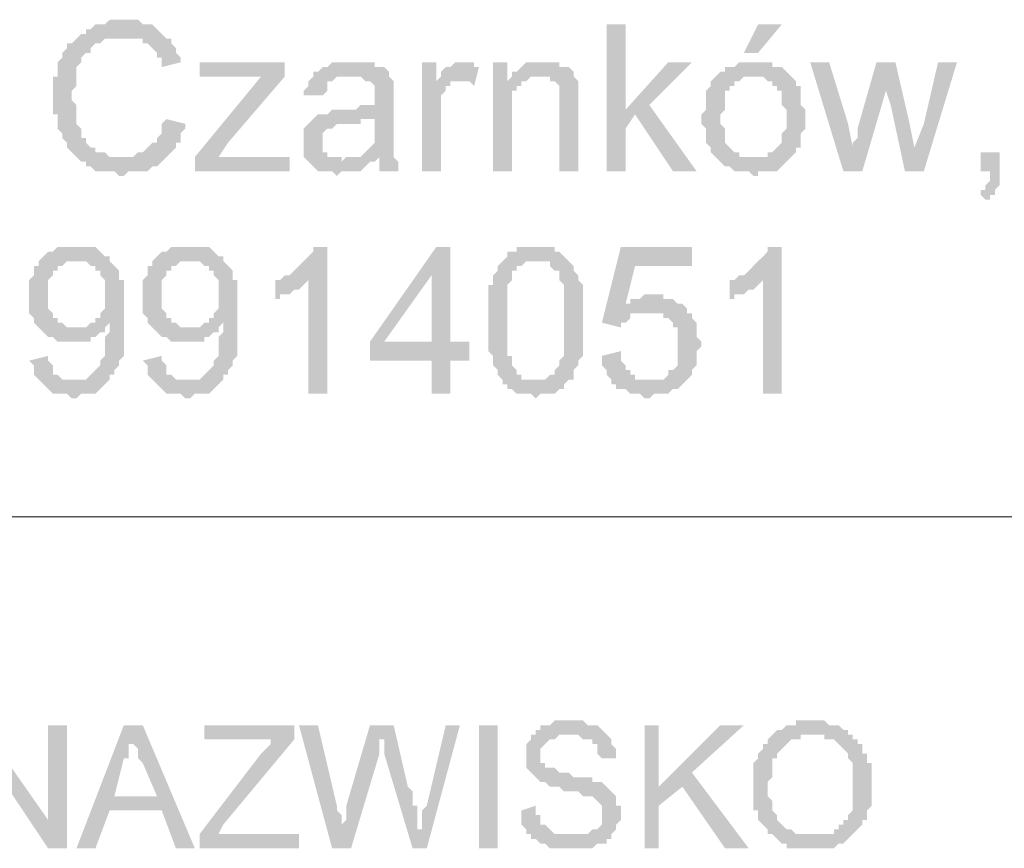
# Model space of a CAD drawing. Header units: millimetres. Extents: x -14047 to 49934, y -21523 to 14989.
# Tile 434 of 580: x 22662 to 22750, y 12002 to 12076. Entities that reach past the tile are written whole.
import ezdxf

# ---------------------------------------------------------------- set-up
doc = ezdxf.new("R2010")
doc.units = ezdxf.units.MM
doc.layers.add('C00-00-00', color=7, linetype='Continuous')

msp = doc.modelspace()

# ---------------------------------------------------------------- hatches: boundary and pattern name
at = {"layer": 'C00-00-00'}
h = msp.add_hatch(color=256, dxfattribs=at)
h.dxf.hatch_style = 2
h.paths.add_polyline_path([(22671.26, 12075.971), (22669.99, 12075.971), (22669.566, 12075.548), (22668.72, 12075.548), (22668.296, 12075.124), (22667.873, 12075.124), (22667.873, 12074.701), (22667.45, 12074.701), (22667.026, 12074.278), (22666.603, 12073.854), (22666.18, 12073.854), (22666.18, 12073.431), (22665.756, 12073.008), (22665.756, 12072.584), (22665.333, 12072.161), (22665.333, 12070.891), (22664.91, 12070.891), (22664.91, 12067.504), (22665.333, 12067.504), (22665.333, 12066.234), (22665.756, 12065.811), (22665.756, 12065.388), (22666.18, 12064.964), (22666.18, 12064.541), (22666.603, 12064.118), (22667.026, 12063.694), (22667.45, 12063.271), (22667.873, 12063.271), (22667.873, 12062.848), (22668.296, 12062.848), (22668.72, 12062.424), (22670.413, 12062.424), (22670.836, 12062.001), (22671.26, 12062.001), (22671.683, 12062.424), (22673.376, 12062.424), (22673.8, 12062.848), (22674.223, 12062.848), (22674.646, 12063.271), (22675.07, 12063.694), (22669.99, 12063.694), (22669.566, 12064.118), (22668.72, 12064.118), (22668.72, 12064.541), (22668.296, 12064.541), (22667.873, 12064.964), (22667.873, 12065.388), (22667.45, 12065.388), (22667.45, 12066.234), (22667.026, 12066.658), (22667.026, 12067.081), (22667.026, 12068.351), (22666.603, 12068.774), (22666.603, 12069.198), (22666.603, 12069.621), (22667.026, 12070.044), (22667.026, 12070.468), (22667.026, 12071.738), (22667.45, 12072.161), (22667.45, 12072.584), (22667.873, 12073.008), (22668.296, 12073.008), (22668.296, 12073.431), (22668.72, 12073.854), (22669.143, 12073.854), (22669.566, 12074.278), (22675.07, 12074.278), (22674.646, 12074.701), (22674.223, 12075.124), (22673.8, 12075.548), (22672.953, 12075.548), (22672.53, 12075.971), (22671.683, 12075.971)])
h = msp.add_hatch(color=256, dxfattribs=at)
h.dxf.hatch_style = 2
h.paths.add_polyline_path([(22716.133, 12075.548), (22714.44, 12075.548), (22714.44, 12062.424), (22716.133, 12062.424), (22716.133, 12066.234), (22716.98, 12067.504), (22716.133, 12067.928)])
h = msp.add_hatch(color=256, dxfattribs=at)
h.dxf.hatch_style = 2
h.paths.add_polyline_path([(22730.103, 12075.548), (22727.986, 12075.548), (22726.716, 12073.008), (22727.986, 12073.008)])
h = msp.add_hatch(color=256, dxfattribs=at)
h.dxf.hatch_style = 2
h.paths.add_polyline_path([(22675.07, 12074.278), (22671.26, 12074.278), (22672.953, 12074.278), (22672.953, 12073.854), (22673.376, 12073.854), (22673.8, 12073.431), (22674.223, 12073.008), (22674.223, 12072.584), (22674.646, 12072.584), (22674.646, 12071.738), (22676.34, 12072.161), (22676.34, 12072.584), (22675.916, 12073.008), (22675.916, 12073.431), (22675.493, 12073.854), (22675.493, 12074.278)])
h = msp.add_hatch(color=256, dxfattribs=at)
h.dxf.hatch_style = 2
h.paths.add_polyline_path([(22685.653, 12072.161), (22678.033, 12072.161), (22678.033, 12070.891), (22685.653, 12070.891)])
h = msp.add_hatch(color=256, dxfattribs=at)
h.dxf.hatch_style = 2
h.paths.add_polyline_path([(22691.58, 12072.161), (22689.886, 12072.161), (22689.463, 12071.738), (22689.04, 12071.738), (22688.616, 12071.314), (22688.193, 12071.314), (22688.193, 12070.891), (22692.426, 12070.891), (22692.85, 12070.468), (22693.273, 12070.468), (22693.696, 12070.044), (22693.696, 12068.774), (22693.696, 12068.351), (22692.426, 12068.351), (22692.003, 12067.928), (22689.886, 12067.928), (22689.463, 12067.504), (22688.616, 12067.504), (22693.696, 12067.081), (22693.696, 12065.811), (22693.696, 12064.964), (22693.273, 12064.541), (22692.85, 12064.118), (22692.426, 12063.694), (22692.003, 12063.694), (22694.12, 12063.694), (22694.12, 12063.271), (22694.12, 12062.424), (22695.813, 12062.424), (22695.813, 12063.271), (22695.39, 12063.694), (22695.39, 12064.118), (22695.39, 12068.774), (22695.39, 12070.044), (22695.39, 12070.468), (22694.966, 12070.891), (22694.966, 12071.314), (22694.543, 12071.738), (22693.696, 12071.738), (22693.696, 12072.161), (22692.003, 12072.161)])
h = msp.add_hatch(color=256, dxfattribs=at)
h.dxf.hatch_style = 2
h.paths.add_polyline_path([(22699.2, 12072.161), (22697.93, 12072.161), (22697.93, 12062.424), (22699.623, 12062.424), (22699.623, 12067.504), (22699.623, 12069.198), (22700.046, 12069.621), (22700.046, 12070.044), (22700.47, 12070.044), (22700.47, 12070.468), (22701.316, 12070.468), (22699.2, 12070.468)])
h = msp.add_hatch(color=256, dxfattribs=at)
h.dxf.hatch_style = 2
h.paths.add_polyline_path([(22701.316, 12072.161), (22700.893, 12072.161), (22700.47, 12071.738), (22700.046, 12071.738), (22699.623, 12071.314), (22699.623, 12070.891), (22699.2, 12070.468), (22702.163, 12070.468), (22702.586, 12070.044), (22703.01, 12071.738), (22702.586, 12071.738), (22702.586, 12072.161), (22701.74, 12072.161)])
h = msp.add_hatch(color=256, dxfattribs=at)
h.dxf.hatch_style = 2
h.paths.add_polyline_path([(22705.55, 12072.161), (22704.28, 12072.161), (22704.28, 12062.424), (22705.973, 12062.424), (22705.973, 12069.621), (22706.396, 12069.621), (22706.396, 12070.044), (22706.82, 12070.044), (22706.82, 12070.468), (22707.243, 12070.468), (22705.55, 12070.468)])
h = msp.add_hatch(color=256, dxfattribs=at)
h.dxf.hatch_style = 2
h.paths.add_polyline_path([(22708.936, 12072.161), (22707.243, 12072.161), (22706.82, 12071.738), (22706.396, 12071.314), (22705.973, 12071.314), (22705.973, 12070.891), (22709.36, 12070.891), (22709.36, 12070.468), (22709.783, 12070.468), (22710.206, 12070.044), (22710.206, 12069.621), (22710.206, 12062.424), (22711.9, 12062.424), (22711.9, 12068.351), (22711.9, 12070.044), (22711.9, 12070.468), (22711.476, 12070.891), (22711.476, 12071.314), (22711.053, 12071.738), (22710.206, 12071.738), (22710.206, 12072.161)])
h = msp.add_hatch(color=256, dxfattribs=at)
h.dxf.hatch_style = 2
h.paths.add_polyline_path([(22722.06, 12072.161), (22719.943, 12072.161), (22716.133, 12067.928), (22716.98, 12067.504), (22720.366, 12062.424), (22722.483, 12062.424), (22718.25, 12068.351)])
h = msp.add_hatch(color=256, dxfattribs=at)
h.dxf.hatch_style = 2
h.paths.add_polyline_path([(22727.563, 12072.161), (22726.293, 12072.161), (22725.87, 12071.738), (22725.023, 12071.738), (22725.023, 12071.314), (22724.6, 12071.314), (22724.176, 12070.891), (22728.41, 12070.891), (22728.833, 12070.468), (22729.256, 12070.468), (22729.256, 12070.044), (22729.68, 12070.044), (22729.68, 12069.621), (22730.103, 12069.621), (22730.103, 12068.351), (22730.526, 12067.928), (22730.526, 12067.081), (22730.526, 12066.234), (22730.103, 12065.811), (22730.103, 12065.388), (22730.103, 12064.964), (22729.68, 12064.541), (22729.256, 12064.118), (22728.833, 12064.118), (22728.833, 12063.694), (22724.176, 12063.694), (22724.6, 12063.271), (22725.023, 12062.848), (22725.446, 12062.848), (22725.87, 12062.424), (22727.14, 12062.424), (22727.563, 12062.001), (22727.986, 12062.001), (22727.986, 12062.424), (22729.68, 12062.424), (22730.103, 12062.848), (22730.526, 12063.271), (22730.95, 12063.694), (22731.373, 12064.118), (22731.373, 12064.541), (22731.796, 12064.541), (22731.796, 12065.811), (22732.22, 12066.234), (22732.22, 12067.504), (22732.22, 12067.928), (22731.796, 12068.351), (22731.796, 12070.044), (22731.373, 12070.044), (22731.373, 12070.468), (22730.95, 12070.891), (22730.526, 12071.314), (22730.103, 12071.738), (22729.256, 12071.738), (22729.256, 12072.161), (22727.986, 12072.161)])
h = msp.add_hatch(color=256, dxfattribs=at)
h.dxf.hatch_style = 2
h.paths.add_polyline_path([(22734.336, 12072.161), (22732.643, 12072.161), (22735.606, 12062.424), (22736.453, 12064.541), (22736.03, 12066.658)])
h = msp.add_hatch(color=256, dxfattribs=at)
h.dxf.hatch_style = 2
h.paths.add_polyline_path([(22740.263, 12072.161), (22738.57, 12072.161), (22736.876, 12066.234), (22736.876, 12065.388), (22736.453, 12064.964), (22736.453, 12064.541), (22735.606, 12062.424), (22737.3, 12062.424), (22739.416, 12069.621)])
h = msp.add_hatch(color=256, dxfattribs=at)
h.dxf.hatch_style = 2
h.paths.add_polyline_path([(22740.263, 12072.161), (22739.416, 12069.621), (22739.84, 12068.351), (22741.11, 12062.424), (22741.956, 12064.541), (22741.533, 12066.658)])
h = msp.add_hatch(color=256, dxfattribs=at)
h.dxf.hatch_style = 2
h.paths.add_polyline_path([(22745.766, 12072.161), (22744.073, 12072.161), (22742.803, 12066.658), (22741.956, 12064.541), (22741.11, 12062.424), (22742.803, 12062.424)])
h = msp.add_hatch(color=256, dxfattribs=at)
h.dxf.hatch_style = 2
h.paths.add_polyline_path([(22685.653, 12070.891), (22683.536, 12070.891), (22677.61, 12063.694), (22677.61, 12062.424), (22679.726, 12063.694), (22680.573, 12064.964)])
h = msp.add_hatch(color=256, dxfattribs=at)
h.dxf.hatch_style = 2
h.paths.add_polyline_path([(22688.193, 12070.891), (22687.77, 12070.468), (22687.77, 12070.044), (22687.346, 12069.621), (22687.346, 12069.198), (22689.04, 12069.198), (22689.463, 12069.621), (22689.463, 12070.468), (22689.886, 12070.468), (22690.31, 12070.891), (22691.58, 12070.891)])
h = msp.add_hatch(color=256, dxfattribs=at)
h.dxf.hatch_style = 2
h.paths.add_polyline_path([(22705.973, 12070.891), (22705.55, 12070.468), (22707.243, 12070.468), (22707.666, 12070.891), (22708.513, 12070.891)])
h = msp.add_hatch(color=256, dxfattribs=at)
h.dxf.hatch_style = 2
h.paths.add_polyline_path([(22724.176, 12070.891), (22723.753, 12070.468), (22723.753, 12070.044), (22723.33, 12069.621), (22723.33, 12067.928), (22722.906, 12067.504), (22722.906, 12067.081), (22722.906, 12066.658), (22723.33, 12066.234), (22723.33, 12065.388), (22723.33, 12064.964), (22723.753, 12064.541), (22723.753, 12064.118), (22724.176, 12063.694), (22727.563, 12063.694), (22726.293, 12063.694), (22726.293, 12064.118), (22725.87, 12064.118), (22725.446, 12064.541), (22725.023, 12064.964), (22725.023, 12065.811), (22725.023, 12066.234), (22724.6, 12066.658), (22724.6, 12067.081), (22724.6, 12067.504), (22725.023, 12067.928), (22725.023, 12069.621), (22725.446, 12069.621), (22725.446, 12070.044), (22725.87, 12070.044), (22725.87, 12070.468), (22726.293, 12070.468), (22726.716, 12070.891), (22727.563, 12070.891)])
h = msp.add_hatch(color=256, dxfattribs=at)
h.dxf.hatch_style = 2
h.paths.add_polyline_path([(22675.07, 12067.081), (22674.646, 12066.658), (22674.646, 12065.811), (22674.223, 12065.388), (22674.223, 12064.964), (22673.8, 12064.964), (22673.376, 12064.541), (22672.953, 12064.118), (22672.53, 12064.118), (22672.106, 12063.694), (22671.26, 12063.694), (22675.07, 12063.694), (22675.493, 12064.118), (22675.916, 12064.541), (22675.916, 12064.964), (22676.34, 12064.964), (22676.34, 12065.811), (22676.763, 12066.234), (22676.763, 12066.658)])
h = msp.add_hatch(color=256, dxfattribs=at)
h.dxf.hatch_style = 2
h.paths.add_polyline_path([(22688.616, 12067.504), (22688.193, 12067.081), (22687.77, 12066.658), (22687.346, 12066.234), (22687.346, 12064.964), (22687.346, 12063.694), (22687.77, 12063.271), (22688.193, 12062.848), (22688.616, 12062.424), (22689.886, 12062.424), (22690.31, 12062.001), (22690.733, 12062.424), (22692.426, 12062.424), (22692.85, 12062.848), (22693.273, 12063.271), (22693.696, 12063.271), (22690.733, 12063.271), (22690.733, 12063.694), (22689.463, 12063.694), (22689.463, 12064.118), (22689.04, 12064.118), (22689.04, 12064.964), (22689.04, 12065.811), (22689.463, 12066.234), (22689.886, 12066.234), (22690.31, 12066.658), (22692.426, 12066.658), (22692.426, 12067.081), (22693.696, 12067.081)])
h = msp.add_hatch(color=256, dxfattribs=at)
h.dxf.hatch_style = 2
h.paths.add_polyline_path([(22686.076, 12063.694), (22679.726, 12063.694), (22677.61, 12062.424), (22686.076, 12062.424)])
h = msp.add_hatch(color=256, dxfattribs=at)
h.dxf.hatch_style = 2
h.paths.add_polyline_path([(22692.003, 12063.694), (22691.156, 12063.694), (22690.733, 12063.271), (22693.696, 12063.271), (22694.12, 12063.694)])
h = msp.add_hatch(color=256, dxfattribs=at)
h.dxf.hatch_style = 2
h.paths.add_polyline_path([(22749.576, 12064.118), (22747.883, 12064.118), (22747.883, 12062.424), (22748.73, 12062.424), (22748.73, 12061.578), (22748.306, 12061.154), (22748.306, 12060.731), (22747.883, 12060.731), (22747.883, 12060.308), (22748.306, 12059.884), (22748.73, 12059.884), (22748.73, 12060.308), (22749.153, 12060.308), (22749.153, 12060.731), (22749.576, 12061.154), (22749.576, 12062.424)])
h = msp.add_hatch(color=256, dxfattribs=at)
h.dxf.hatch_style = 2
h.paths.add_polyline_path([(22667.026, 12055.651), (22665.333, 12055.651), (22664.91, 12055.228), (22664.486, 12055.228), (22664.063, 12054.804), (22667.026, 12054.381), (22667.873, 12054.381), (22668.296, 12053.958), (22668.72, 12053.958), (22668.72, 12053.534), (22669.143, 12053.534), (22669.143, 12053.111), (22669.566, 12052.688), (22669.566, 12051.418), (22669.566, 12050.148), (22669.143, 12049.724), (22669.143, 12049.301), (22668.72, 12049.301), (22668.72, 12048.878), (22668.296, 12048.878), (22669.99, 12048.878), (22669.99, 12048.454), (22669.99, 12048.031), (22669.566, 12047.608), (22669.566, 12046.338), (22669.566, 12045.914), (22669.143, 12045.491), (22669.143, 12045.068), (22668.72, 12044.644), (22668.296, 12044.221), (22667.873, 12043.798), (22666.603, 12043.798), (22669.566, 12043.374), (22669.99, 12043.798), (22669.99, 12044.221), (22670.413, 12044.221), (22670.413, 12044.644), (22670.836, 12045.068), (22670.836, 12045.491), (22671.26, 12045.914), (22671.26, 12047.184), (22671.26, 12051.841), (22671.26, 12052.688), (22670.836, 12052.688), (22670.836, 12053.111), (22670.836, 12053.534), (22670.413, 12053.958), (22669.99, 12054.381), (22669.99, 12054.804), (22669.566, 12054.804), (22669.143, 12055.228), (22668.72, 12055.651), (22667.45, 12055.651)])
h = msp.add_hatch(color=256, dxfattribs=at)
h.dxf.hatch_style = 2
h.paths.add_polyline_path([(22677.186, 12055.651), (22675.493, 12055.651), (22675.07, 12055.228), (22674.646, 12055.228), (22674.223, 12054.804), (22677.186, 12054.381), (22678.033, 12054.381), (22678.456, 12053.958), (22678.88, 12053.958), (22678.88, 12053.534), (22679.303, 12053.534), (22679.303, 12053.111), (22679.726, 12052.688), (22679.726, 12051.418), (22679.726, 12050.148), (22679.303, 12049.724), (22679.303, 12049.301), (22678.88, 12049.301), (22678.88, 12048.878), (22678.456, 12048.878), (22680.15, 12048.878), (22680.15, 12048.454), (22680.15, 12048.031), (22679.726, 12047.608), (22679.726, 12046.338), (22679.726, 12045.914), (22679.303, 12045.491), (22679.303, 12045.068), (22678.88, 12044.644), (22678.456, 12044.221), (22678.033, 12043.798), (22676.763, 12043.798), (22679.726, 12043.374), (22680.15, 12043.798), (22680.15, 12044.221), (22680.573, 12044.221), (22680.573, 12044.644), (22680.996, 12045.068), (22680.996, 12045.491), (22681.42, 12045.914), (22681.42, 12047.184), (22681.42, 12051.841), (22681.42, 12052.688), (22680.996, 12052.688), (22680.996, 12053.111), (22680.996, 12053.534), (22680.573, 12053.958), (22680.15, 12054.381), (22680.15, 12054.804), (22679.726, 12054.804), (22679.303, 12055.228), (22678.88, 12055.651), (22677.61, 12055.651)])
h = msp.add_hatch(color=256, dxfattribs=at)
h.dxf.hatch_style = 2
h.paths.add_polyline_path([(22689.463, 12055.651), (22688.193, 12055.651), (22688.193, 12055.228), (22687.77, 12054.804), (22687.346, 12054.381), (22686.923, 12053.958), (22686.5, 12053.534), (22686.076, 12053.111), (22685.653, 12053.111), (22687.77, 12052.688), (22687.77, 12042.528), (22689.463, 12042.528)])
h = msp.add_hatch(color=256, dxfattribs=at)
h.dxf.hatch_style = 2
h.paths.add_polyline_path([(22700.47, 12055.651), (22699.2, 12055.651), (22693.273, 12047.184), (22693.273, 12045.491), (22698.776, 12045.491), (22698.776, 12042.528), (22700.47, 12042.528), (22700.47, 12045.491), (22702.163, 12045.491), (22702.163, 12047.184), (22694.543, 12047.184), (22698.776, 12053.111)])
h = msp.add_hatch(color=256, dxfattribs=at)
h.dxf.hatch_style = 2
h.paths.add_polyline_path([(22700.47, 12055.651), (22698.776, 12053.111), (22698.776, 12047.184), (22694.543, 12047.184), (22700.47, 12047.184)])
h = msp.add_hatch(color=256, dxfattribs=at)
h.dxf.hatch_style = 2
h.paths.add_polyline_path([(22708.09, 12055.651), (22706.396, 12055.651), (22706.396, 12055.228), (22705.55, 12055.228), (22705.55, 12054.804), (22705.126, 12054.381), (22709.36, 12054.381), (22709.36, 12053.958), (22709.783, 12053.534), (22710.206, 12053.534), (22710.206, 12053.111), (22710.206, 12052.688), (22710.63, 12052.264), (22710.63, 12048.878), (22710.63, 12045.914), (22710.206, 12045.491), (22710.206, 12045.068), (22709.783, 12044.644), (22709.783, 12044.221), (22709.36, 12044.221), (22708.936, 12043.798), (22708.09, 12043.798), (22705.126, 12043.374), (22705.55, 12043.374), (22705.55, 12042.951), (22705.973, 12042.951), (22706.396, 12042.528), (22707.666, 12042.528), (22708.09, 12042.104), (22708.513, 12042.528), (22709.783, 12042.528), (22710.206, 12042.951), (22710.63, 12042.951), (22710.63, 12043.374), (22711.053, 12043.798), (22711.476, 12043.798), (22711.476, 12044.644), (22711.9, 12045.068), (22711.9, 12045.491), (22712.323, 12045.914), (22712.323, 12047.184), (22712.323, 12051.418), (22712.323, 12052.264), (22711.9, 12052.688), (22711.9, 12053.111), (22711.476, 12053.534), (22711.476, 12053.958), (22711.053, 12054.381), (22710.63, 12054.804), (22710.206, 12055.228), (22709.783, 12055.228), (22709.783, 12055.651), (22708.513, 12055.651)])
h = msp.add_hatch(color=256, dxfattribs=at)
h.dxf.hatch_style = 2
h.paths.add_polyline_path([(22722.06, 12055.651), (22715.71, 12055.651), (22714.016, 12048.878), (22715.71, 12048.454), (22715.71, 12048.878), (22716.133, 12048.878), (22716.556, 12049.301), (22716.556, 12049.724), (22718.25, 12049.724), (22721.636, 12050.148), (22721.213, 12050.571), (22716.133, 12050.571), (22716.98, 12053.958), (22722.06, 12053.958)])
h = msp.add_hatch(color=256, dxfattribs=at)
h.dxf.hatch_style = 2
h.paths.add_polyline_path([(22730.103, 12055.651), (22728.833, 12055.651), (22728.833, 12055.228), (22728.41, 12054.804), (22727.986, 12054.381), (22727.563, 12053.958), (22727.14, 12053.534), (22726.716, 12053.111), (22726.293, 12053.111), (22728.41, 12052.688), (22728.41, 12042.528), (22730.103, 12042.528)])
h = msp.add_hatch(color=256, dxfattribs=at)
h.dxf.hatch_style = 2
h.paths.add_polyline_path([(22664.063, 12054.804), (22663.64, 12054.381), (22663.64, 12053.958), (22663.216, 12053.958), (22663.216, 12053.111), (22662.793, 12052.688), (22662.793, 12050.571), (22662.793, 12049.724), (22663.216, 12049.301), (22663.216, 12048.878), (22663.64, 12048.454), (22664.063, 12048.031), (22667.026, 12048.454), (22666.18, 12048.454), (22665.756, 12048.878), (22665.333, 12048.878), (22665.333, 12049.301), (22664.91, 12049.301), (22664.91, 12049.724), (22664.486, 12050.148), (22664.486, 12051.841), (22664.486, 12052.688), (22664.91, 12053.111), (22664.91, 12053.534), (22665.333, 12053.534), (22665.333, 12053.958), (22665.756, 12053.958), (22666.18, 12054.381), (22667.026, 12054.381)])
h = msp.add_hatch(color=256, dxfattribs=at)
h.dxf.hatch_style = 2
h.paths.add_polyline_path([(22674.223, 12054.804), (22673.8, 12054.381), (22673.8, 12053.958), (22673.376, 12053.958), (22673.376, 12053.111), (22672.953, 12052.688), (22672.953, 12050.571), (22672.953, 12049.724), (22673.376, 12049.301), (22673.376, 12048.878), (22673.8, 12048.454), (22674.223, 12048.031), (22677.186, 12048.454), (22676.34, 12048.454), (22675.916, 12048.878), (22675.493, 12048.878), (22675.493, 12049.301), (22675.07, 12049.301), (22675.07, 12049.724), (22674.646, 12050.148), (22674.646, 12051.841), (22674.646, 12052.688), (22675.07, 12053.111), (22675.07, 12053.534), (22675.493, 12053.534), (22675.493, 12053.958), (22675.916, 12053.958), (22676.34, 12054.381), (22677.186, 12054.381)])
h = msp.add_hatch(color=256, dxfattribs=at)
h.dxf.hatch_style = 2
h.paths.add_polyline_path([(22705.126, 12054.381), (22704.703, 12053.958), (22704.703, 12053.534), (22704.28, 12053.111), (22704.28, 12052.688), (22704.28, 12052.264), (22703.856, 12052.264), (22703.856, 12048.878), (22703.856, 12046.338), (22704.28, 12045.914), (22704.28, 12045.068), (22704.703, 12044.644), (22704.703, 12044.221), (22705.126, 12043.798), (22705.126, 12043.374), (22708.09, 12043.798), (22706.82, 12043.798), (22706.82, 12044.221), (22706.396, 12044.221), (22706.396, 12044.644), (22705.973, 12045.068), (22705.973, 12045.914), (22705.55, 12045.914), (22705.55, 12052.264), (22705.973, 12052.688), (22705.973, 12053.534), (22706.396, 12053.534), (22706.396, 12053.958), (22706.82, 12053.958), (22707.243, 12054.381), (22708.09, 12054.381)])
h = msp.add_hatch(color=256, dxfattribs=at)
h.dxf.hatch_style = 2
h.paths.add_polyline_path([(22685.653, 12053.111), (22685.23, 12052.688), (22684.806, 12052.688), (22684.806, 12050.994), (22685.23, 12050.994), (22685.23, 12051.418), (22686.076, 12051.418), (22686.5, 12051.841), (22686.923, 12051.841), (22687.346, 12052.264), (22687.77, 12052.688)])
h = msp.add_hatch(color=256, dxfattribs=at)
h.dxf.hatch_style = 2
h.paths.add_polyline_path([(22726.293, 12053.111), (22725.87, 12052.688), (22725.446, 12052.688), (22725.446, 12050.994), (22725.87, 12050.994), (22725.87, 12051.418), (22726.716, 12051.418), (22727.14, 12051.841), (22727.563, 12051.841), (22727.986, 12052.264), (22728.41, 12052.688)])
h = msp.add_hatch(color=256, dxfattribs=at)
h.dxf.hatch_style = 2
h.paths.add_polyline_path([(22718.673, 12051.418), (22717.826, 12051.418), (22717.403, 12050.994), (22716.556, 12050.994), (22716.556, 12050.571), (22716.133, 12050.571), (22721.213, 12050.571), (22720.79, 12050.571), (22720.366, 12050.994), (22719.52, 12050.994), (22719.52, 12051.418), (22719.096, 12051.418)])
h = msp.add_hatch(color=256, dxfattribs=at)
h.dxf.hatch_style = 2
h.paths.add_polyline_path([(22721.636, 12050.148), (22718.25, 12049.724), (22719.52, 12049.724), (22719.52, 12049.301), (22719.943, 12049.301), (22720.366, 12048.878), (22720.366, 12048.454), (22720.79, 12048.454), (22720.79, 12046.761), (22720.79, 12045.914), (22720.79, 12045.068), (22720.366, 12044.644), (22719.943, 12044.644), (22719.943, 12044.221), (22719.52, 12043.798), (22718.25, 12043.798), (22721.636, 12043.798), (22722.06, 12044.221), (22722.06, 12044.644), (22722.483, 12045.068), (22722.483, 12046.338), (22722.906, 12046.761), (22722.906, 12047.184), (22722.483, 12047.608), (22722.483, 12048.454), (22722.483, 12048.878), (22722.06, 12049.301), (22722.06, 12049.724), (22721.636, 12049.724)])
h = msp.add_hatch(color=256, dxfattribs=at)
h.dxf.hatch_style = 2
h.paths.add_polyline_path([(22668.296, 12048.878), (22667.873, 12048.454), (22667.026, 12048.454), (22664.063, 12048.031), (22664.486, 12047.608), (22664.91, 12047.608), (22665.333, 12047.184), (22668.296, 12047.184), (22668.296, 12047.608), (22668.72, 12047.608), (22669.143, 12048.031), (22669.566, 12048.031), (22669.566, 12048.454), (22669.99, 12048.878)])
h = msp.add_hatch(color=256, dxfattribs=at)
h.dxf.hatch_style = 2
h.paths.add_polyline_path([(22678.456, 12048.878), (22678.033, 12048.454), (22677.186, 12048.454), (22674.223, 12048.031), (22674.646, 12047.608), (22675.07, 12047.608), (22675.493, 12047.184), (22678.456, 12047.184), (22678.456, 12047.608), (22678.88, 12047.608), (22679.303, 12048.031), (22679.726, 12048.031), (22679.726, 12048.454), (22680.15, 12048.878)])
h = msp.add_hatch(color=256, dxfattribs=at)
h.dxf.hatch_style = 2
h.paths.add_polyline_path([(22664.486, 12045.914), (22662.793, 12045.491), (22663.216, 12045.068), (22663.216, 12044.221), (22663.64, 12043.798), (22664.063, 12043.374), (22664.486, 12042.951), (22664.91, 12042.528), (22666.18, 12042.528), (22666.603, 12042.104), (22667.026, 12042.104), (22667.45, 12042.528), (22668.72, 12042.528), (22669.143, 12042.951), (22669.566, 12043.374), (22666.603, 12043.798), (22665.756, 12043.798), (22665.333, 12044.221), (22664.91, 12044.221), (22664.91, 12045.068), (22664.486, 12045.491)])
h = msp.add_hatch(color=256, dxfattribs=at)
h.dxf.hatch_style = 2
h.paths.add_polyline_path([(22674.646, 12045.914), (22672.953, 12045.491), (22673.376, 12045.068), (22673.376, 12044.221), (22673.8, 12043.798), (22674.223, 12043.374), (22674.646, 12042.951), (22675.07, 12042.528), (22676.34, 12042.528), (22676.763, 12042.104), (22677.186, 12042.104), (22677.61, 12042.528), (22678.88, 12042.528), (22679.303, 12042.951), (22679.726, 12043.374), (22676.763, 12043.798), (22675.916, 12043.798), (22675.493, 12044.221), (22675.07, 12044.221), (22675.07, 12045.068), (22674.646, 12045.491)])
h = msp.add_hatch(color=256, dxfattribs=at)
h.dxf.hatch_style = 2
h.paths.add_polyline_path([(22715.71, 12046.338), (22714.016, 12045.914), (22714.016, 12045.068), (22714.44, 12044.644), (22714.44, 12044.221), (22714.863, 12043.798), (22714.863, 12043.374), (22715.286, 12043.374), (22715.286, 12042.951), (22716.133, 12042.951), (22716.556, 12042.528), (22717.403, 12042.528), (22717.826, 12042.104), (22718.25, 12042.104), (22718.673, 12042.528), (22719.943, 12042.528), (22720.366, 12042.951), (22720.79, 12042.951), (22721.213, 12043.374), (22721.636, 12043.798), (22716.98, 12043.798), (22716.98, 12044.221), (22716.556, 12044.221), (22716.556, 12044.644), (22716.133, 12044.644), (22716.133, 12045.068), (22715.71, 12045.491), (22715.71, 12045.914)])
h = msp.add_hatch(color=256, dxfattribs=at)
h.dxf.hatch_style = 2
h.paths.add_polyline_path([(22711.053, 12013.318), (22709.783, 12013.318), (22709.36, 12012.894), (22708.513, 12012.894), (22708.513, 12012.471), (22708.09, 12012.471), (22708.09, 12012.048), (22707.666, 12012.048), (22707.666, 12011.624), (22707.243, 12011.201), (22707.243, 12010.354), (22707.243, 12009.508), (22707.243, 12009.084), (22707.666, 12008.661), (22708.09, 12008.238), (22708.513, 12007.814), (22708.936, 12007.814), (22709.36, 12007.391), (22710.206, 12007.391), (22710.63, 12006.968), (22711.9, 12006.968), (22712.323, 12006.544), (22713.17, 12006.544), (22713.593, 12006.121), (22714.016, 12005.698), (22714.016, 12004.851), (22714.016, 12004.428), (22714.016, 12004.004), (22713.593, 12003.581), (22713.17, 12003.581), (22712.746, 12003.158), (22707.666, 12003.158), (22707.666, 12002.734), (22708.09, 12002.734), (22708.513, 12002.311), (22708.936, 12002.311), (22709.36, 12001.888), (22713.17, 12001.888), (22713.593, 12002.311), (22714.44, 12002.311), (22714.44, 12002.734), (22714.863, 12002.734), (22714.863, 12003.158), (22715.286, 12003.581), (22715.286, 12004.004), (22715.71, 12004.428), (22715.71, 12004.851), (22715.71, 12005.698), (22715.286, 12005.698), (22715.286, 12006.544), (22714.863, 12006.968), (22714.44, 12007.391), (22714.016, 12007.814), (22713.17, 12007.814), (22713.17, 12008.238), (22711.476, 12008.238), (22711.053, 12008.661), (22710.206, 12008.661), (22709.783, 12009.084), (22708.936, 12009.084), (22708.936, 12009.508), (22708.513, 12009.508), (22708.513, 12010.354), (22708.513, 12010.778), (22708.936, 12011.201), (22709.36, 12011.624), (22709.783, 12011.624), (22710.206, 12012.048), (22714.44, 12012.048), (22714.016, 12012.471), (22713.593, 12012.894), (22712.746, 12012.894), (22712.323, 12013.318), (22711.476, 12013.318)])
h = msp.add_hatch(color=256, dxfattribs=at)
h.dxf.hatch_style = 2
h.paths.add_polyline_path([(22732.643, 12013.318), (22731.373, 12013.318), (22731.373, 12012.894), (22730.526, 12012.894), (22730.103, 12012.471), (22729.68, 12012.471), (22729.256, 12012.048), (22733.913, 12012.048), (22733.913, 12011.624), (22734.76, 12011.624), (22735.183, 12011.201), (22735.606, 12010.778), (22736.03, 12010.354), (22736.03, 12009.931), (22736.453, 12009.508), (22736.453, 12008.661), (22736.453, 12007.391), (22736.453, 12005.698), (22736.453, 12005.274), (22736.03, 12004.851), (22736.03, 12004.428), (22735.606, 12004.428), (22735.606, 12004.004), (22735.183, 12004.004), (22735.183, 12003.581), (22734.76, 12003.581), (22734.76, 12003.158), (22732.643, 12003.158), (22729.68, 12002.734), (22730.103, 12002.311), (22730.526, 12002.311), (22730.526, 12001.888), (22734.76, 12001.888), (22735.183, 12002.311), (22735.606, 12002.311), (22736.03, 12002.734), (22736.453, 12003.158), (22736.876, 12003.581), (22737.3, 12004.004), (22737.3, 12004.428), (22737.723, 12004.428), (22737.723, 12004.851), (22737.723, 12005.274), (22738.146, 12005.698), (22738.146, 12006.968), (22738.146, 12007.391), (22738.146, 12008.661), (22738.146, 12009.508), (22737.723, 12009.508), (22737.723, 12010.354), (22737.3, 12010.354), (22737.3, 12011.201), (22736.876, 12011.201), (22736.876, 12011.624), (22736.453, 12011.624), (22736.453, 12012.048), (22736.03, 12012.048), (22736.03, 12012.471), (22735.606, 12012.471), (22735.183, 12012.894), (22734.336, 12012.894), (22733.913, 12013.318), (22733.066, 12013.318)])
h = msp.add_hatch(color=256, dxfattribs=at)
h.dxf.hatch_style = 2
h.paths.add_polyline_path([(22658.56, 12012.894), (22658.56, 12010.778), (22664.486, 12001.888), (22664.486, 12004.428)])
h = msp.add_hatch(color=256, dxfattribs=at)
h.dxf.hatch_style = 2
h.paths.add_polyline_path([(22666.18, 12012.894), (22664.486, 12012.894), (22664.486, 12001.888), (22666.18, 12001.888)])
h = msp.add_hatch(color=256, dxfattribs=at)
h.dxf.hatch_style = 2
h.paths.add_polyline_path([(22672.953, 12012.894), (22671.26, 12012.894), (22667.026, 12001.888), (22668.72, 12001.888), (22669.99, 12005.274), (22674.646, 12005.274), (22670.413, 12006.544), (22671.26, 12009.931), (22671.683, 12009.931), (22671.683, 12011.201), (22672.106, 12011.201), (22672.106, 12012.048)])
h = msp.add_hatch(color=256, dxfattribs=at)
h.dxf.hatch_style = 2
h.paths.add_polyline_path([(22672.953, 12012.894), (22672.106, 12012.048), (22672.106, 12011.624), (22672.106, 12011.201), (22672.53, 12010.778), (22672.53, 12009.931), (22672.953, 12009.508), (22674.223, 12006.544), (22670.413, 12006.544), (22674.646, 12005.274), (22675.916, 12001.888), (22677.61, 12001.888)])
h = msp.add_hatch(color=256, dxfattribs=at)
h.dxf.hatch_style = 2
h.paths.add_polyline_path([(22686.5, 12012.894), (22678.456, 12012.894), (22678.456, 12011.624), (22684.806, 12011.624), (22684.383, 12011.624), (22684.383, 12011.201), (22683.96, 12010.778), (22683.536, 12010.354), (22678.033, 12003.158), (22678.033, 12001.888), (22686.923, 12001.888), (22686.923, 12003.158), (22679.726, 12003.158), (22680.15, 12004.004), (22686.5, 12011.624)])
h = msp.add_hatch(color=256, dxfattribs=at)
h.dxf.hatch_style = 2
h.paths.add_polyline_path([(22688.616, 12012.894), (22686.923, 12012.894), (22689.886, 12001.888), (22690.733, 12003.581), (22690.733, 12004.428), (22690.733, 12004.851), (22690.31, 12005.274), (22690.31, 12005.698)])
h = msp.add_hatch(color=256, dxfattribs=at)
h.dxf.hatch_style = 2
h.paths.add_polyline_path([(22695.39, 12012.894), (22693.273, 12012.894), (22691.156, 12005.698), (22691.156, 12005.274), (22691.156, 12004.851), (22691.156, 12004.428), (22690.733, 12004.004), (22690.733, 12003.581), (22689.886, 12001.888), (22691.58, 12001.888), (22694.12, 12010.354), (22694.12, 12011.201), (22694.12, 12011.624)])
h = msp.add_hatch(color=256, dxfattribs=at)
h.dxf.hatch_style = 2
h.paths.add_polyline_path([(22695.39, 12012.894), (22694.12, 12011.624), (22694.543, 12011.624), (22694.543, 12010.354), (22697.083, 12001.888), (22697.506, 12003.581), (22697.506, 12004.428), (22697.506, 12005.698), (22697.083, 12005.698), (22697.083, 12006.968), (22696.66, 12007.391)])
h = msp.add_hatch(color=256, dxfattribs=at)
h.dxf.hatch_style = 2
h.paths.add_polyline_path([(22701.316, 12012.894), (22700.046, 12012.894), (22698.353, 12005.698), (22697.93, 12005.274), (22697.93, 12004.428), (22697.93, 12003.581), (22697.506, 12003.581), (22697.083, 12001.888), (22698.353, 12001.888)])
h = msp.add_hatch(color=256, dxfattribs=at)
h.dxf.hatch_style = 2
h.paths.add_polyline_path([(22703.01, 12012.894), (22703.01, 12001.888), (22704.703, 12001.888), (22704.703, 12012.894)])
h = msp.add_hatch(color=256, dxfattribs=at)
h.dxf.hatch_style = 2
h.paths.add_polyline_path([(22719.096, 12012.894), (22717.826, 12012.894), (22717.826, 12001.888), (22719.096, 12001.888), (22719.096, 12007.391)])
h = msp.add_hatch(color=256, dxfattribs=at)
h.dxf.hatch_style = 2
h.paths.add_polyline_path([(22726.716, 12012.894), (22724.6, 12012.894), (22719.096, 12007.391), (22719.096, 12005.698), (22721.213, 12007.391), (22722.06, 12008.661)])
h = msp.add_hatch(color=256, dxfattribs=at)
h.dxf.hatch_style = 2
h.paths.add_polyline_path([(22714.44, 12012.048), (22711.053, 12012.048), (22711.9, 12012.048), (22712.323, 12011.624), (22713.17, 12011.624), (22713.17, 12011.201), (22713.593, 12011.201), (22713.593, 12010.354), (22714.016, 12009.931), (22715.286, 12009.931), (22715.286, 12010.778), (22714.863, 12011.201), (22714.863, 12011.624)])
h = msp.add_hatch(color=256, dxfattribs=at)
h.dxf.hatch_style = 2
h.paths.add_polyline_path([(22729.256, 12012.048), (22728.833, 12011.624), (22728.833, 12011.201), (22728.41, 12011.201), (22728.41, 12010.778), (22727.986, 12010.354), (22727.986, 12009.931), (22727.563, 12009.508), (22727.563, 12008.238), (22727.563, 12007.391), (22727.563, 12006.121), (22727.563, 12005.274), (22727.986, 12005.274), (22727.986, 12004.428), (22728.41, 12004.004), (22728.833, 12003.581), (22728.833, 12003.158), (22729.256, 12003.158), (22729.68, 12002.734), (22732.643, 12003.158), (22731.373, 12003.158), (22730.95, 12003.581), (22730.526, 12003.581), (22730.103, 12004.004), (22729.68, 12004.428), (22729.68, 12004.851), (22729.256, 12005.274), (22729.256, 12006.121), (22728.833, 12006.544), (22728.833, 12007.814), (22729.256, 12008.238), (22729.256, 12009.508), (22729.256, 12009.931), (22729.68, 12009.931), (22729.68, 12010.354), (22730.103, 12010.778), (22730.526, 12011.201), (22730.95, 12011.624), (22731.796, 12011.624), (22731.796, 12012.048), (22732.643, 12012.048)])
h = msp.add_hatch(color=256, dxfattribs=at)
h.dxf.hatch_style = 2
h.paths.add_polyline_path([(22722.06, 12008.661), (22721.213, 12007.391), (22725.023, 12001.888), (22727.14, 12001.888)])
h = msp.add_hatch(color=256, dxfattribs=at)
h.dxf.hatch_style = 2
h.paths.add_polyline_path([(22708.09, 12005.698), (22706.82, 12005.274), (22706.82, 12004.428), (22706.82, 12004.004), (22707.243, 12003.581), (22707.243, 12003.158), (22711.476, 12003.158), (22709.783, 12003.158), (22709.36, 12003.581), (22708.936, 12004.004), (22708.513, 12004.004), (22708.513, 12004.428), (22708.513, 12004.851), (22708.09, 12004.851), (22708.09, 12005.274)])

# ---------------------------------------------------------------- linework, layer by layer
at = {"layer": 'C00-00-00', "lineweight": 0}
msp.add_lwpolyline([(23288.48, 12031.521), (22410.91, 12031.521)], dxfattribs=at)

doc.saveas('drawing.dxf')
